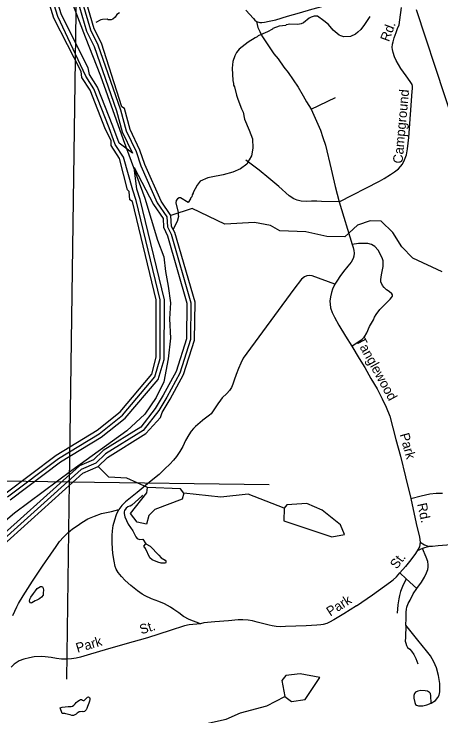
# Model space of a CAD drawing. Extents: x 1547597 to 1699558, y 810033 to 920809.
# Drawn here: x 1580417 to 1584631, y 818935 to 825864 of the extents above; entities that cross this region are included whole.
import ezdxf

# ---------------------------------------------------------------- set-up
doc = ezdxf.new("R2010")
doc.units = 0
for name, color, linetype in [('Exist Boundary Political City Limit New', 7, 'Continuous'), ('Exist Boundary Political CountyLine', 7, 'Continuous'), ('Exist Hydrographic Bay Label', 7, 'Continuous'), ('Exist Hydrographic Buffer Line', 7, 'Continuous'), ('Exist Hydrographic Creek Single Shore', 7, 'Continuous'), ('Exist Hydrographic Misc Water Feature', 7, 'Continuous'), ('Exist Hydrographic Pond Under 1500 Sq Ft', 7, 'Continuous'), ('Exist Road Non-System Type 51', 7, 'Continuous'), ('Exist Road Non-System Type 51 Label', 7, 'Continuous'), ('Map Preparation Boundary City Limit Buffer Line', 7, 'Continuous'), ('Map Preparation Longitude Latitude Lines', 7, 'Continuous')]:
    doc.layers.add(name, color=color, linetype=linetype)

msp = doc.modelspace()

# ---------------------------------------------------------------- linework, layer by layer
at = {"layer": 'Exist Boundary Political City Limit New'}
msp.add_lwpolyline([(1584385.4, 825907.6), (1585225.9, 823361.7), (1585730.1, 823416.1), (1586150.3, 823524.8), (1586444.5, 823660.7), (1586542.6, 823606.3), (1586570.6, 823497.6), (1586486.5, 823307.3), (1586402.5, 823035.5), (1586374.5, 822709.3), (1586402.5, 822315.1), (1586388.5, 822152), (1586486.5, 821988.9), (1586598.6, 821757.8), (1587817.2, 819936.5), (1588167.4, 819950.1), (1588405.5, 819623.9), (1588783.7, 819596.7), (1588979.8, 819542.3), (1589183, 819449.9), (1589351.1, 819341.1), (1589505.1, 819137.2), (1589907.2, 818618.7)], dxfattribs=at)
at = {"layer": 'Exist Boundary Political CountyLine'}
msp.add_lwpolyline([(1580973.5, 826021.4), (1581119.2, 825637.1), (1581271.5, 825252.9), (1581492.3, 824625.7), (1581706.4, 824047.1), (1581834.4, 823631.9), (1581894, 823468.5), (1581911.6, 823322.7), (1581938.1, 823177), (1581960.2, 823013.5), (1581951.4, 822854.5), (1581960.2, 822664.6), (1581938.1, 822461.4), (1581896.2, 822231.8), (1581821.1, 822077.2), (1581706.4, 821913.8), (1581529.8, 821750.3), (1580986.8, 821357.2), (1580419.5, 820937.7), (1580260.6, 820800.7)], dxfattribs=at)
at = {"layer": 'Exist Hydrographic Bay Label'}
for points in [[(1581965.5, 823873.7), (1581867.5, 824016.9), (1581706.6, 824378), (1581658.6, 824520.1), (1581561.5, 824722.3), (1581505.5, 824930.2), (1581481.5, 824947.2), (1581281.5, 825574.9), (1581208.5, 825717.5), (1581026.5, 826338.4), (1580929.5, 827157.8), (1580890.6, 827322.6), (1580647.6, 827852.8), (1580418.5, 828139.8), (1579786.6, 828825.5), (1579044.5, 829428.1), (1578498.5, 829718.2)], [(1581462.7, 821936.1), (1581776.6, 822308.5), (1581820.6, 822475), (1581820.6, 823042.9), (1581584.6, 824012.8), (1581559.5, 824029.7), (1581552.6, 824111.9), (1581535.6, 824128.6), (1581457.5, 824438.8), (1581375.5, 824565.2), (1581376.5, 824614.4), (1581319.5, 824723.9), (1581166.6, 825111.1), (1581085.6, 825237.5), (1581077.6, 825296.8), (1580810.5, 825824.1), (1580666.5, 826286.6), (1580668.5, 826375.2)], [(1581879.5, 821930), (1581959.1, 822062.8), (1582091, 822304), (1582198.6, 822644.6), (1582203.5, 823018.7), (1582005.5, 823705.5), (1581972.5, 823765.3), (1581965.5, 823873.7)], [(1579988.5, 820847.8), (1580080.5, 820872.1), (1580325.5, 821126.6), (1580831.5, 821510.3), (1581235.6, 821754.8), (1581462.7, 821936.1)], [(1581246.5, 821396.8), (1581339.5, 821486.8), (1581718.6, 821722.1), (1581862.5, 821879.9), (1581879.5, 821930)], [(1580733.5, 816466.9), (1580642.5, 816501.5), (1580279.5, 816791.1), (1579877.5, 817222.7), (1579721.6, 817399.8), (1579486.6, 817844.5), (1579374.5, 818204.6), (1579315.6, 818740.8), (1579328.5, 819055.7), (1579537.5, 819662), (1579657.5, 819902.5), (1580174.5, 820502.6), (1581095.5, 821330.8), (1581246.5, 821396.8)]]:
    msp.add_lwpolyline(points, dxfattribs=at)
at = {"layer": 'Exist Hydrographic Buffer Line'}
for points in [[(1580357.7, 828087.7), (1580578.9, 827810.5), (1580814.5, 827296.5), (1580850.6, 827143.8), (1580947.1, 826329), (1581131.7, 825695), (1581207.8, 825543.3), (1581429, 824906.6), (1581484.3, 824701.5), (1581584.4, 824489.9)], [(1580352.2, 821096.6), (1580854, 821477.1), (1581256.3, 821720.5), (1581487.6, 821904.8), (1581807.1, 822282.7), (1581859.2, 822464.8), (1581860.6, 823042.9), (1581623.4, 824022.2), (1581590.8, 824123.6), (1581496, 824450), (1581415.8, 824576.7), (1581399, 824622.6), (1581355.9, 824740.5), (1581203.8, 825125.8), (1581124, 825251.6), (1581098.3, 825306.5), (1580847.7, 825839.2), (1580706.6, 826292.2), (1580708.5, 826374.3), (1580727.2, 826580.5), (1580695, 826620), (1580605.3, 827339.6), (1580366.8, 827850)], [(1581584.4, 824489.9), (1581456, 824588.1), (1581392.4, 824757.2), (1581241, 825140.5), (1581162.5, 825265.7), (1581148.9, 825332.9), (1580884.9, 825854.3), (1580746.8, 826297.9), (1580748.5, 826373.4), (1580727.2, 826580.5), (1580695, 826620), (1580645.2, 827343.5), (1580402.8, 827867.1)], [(1580986.8, 826333.7), (1581170.1, 825706.3), (1581244.6, 825559.1), (1581467.3, 824918.4), (1581522.8, 824711.9), (1581621.5, 824505), (1581668.6, 824365.1), (1581831, 824000.6), (1581926.4, 823860.2), (1581932.6, 823762.7), (1581968.3, 823690.1), (1582163.4, 823013.3), (1582158.7, 822651), (1582054, 822319.8), (1581924.3, 822082.7), (1581845.2, 821950.6), (1581692.7, 821753.1), (1581318.4, 821520.8), (1581223.9, 821430.5), (1581079.5, 821367.5), (1580147.8, 820532.3)], [(1580378.9, 821066.6), (1580876.5, 821444), (1581277, 821686.3), (1581512.6, 821873.5), (1581837.8, 822256.9), (1581897.9, 822454.5), (1581900.5, 823042.9), (1581662.3, 824031.7), (1581629.1, 824135.4), (1581602.2, 824348.8), (1581794.4, 823984.3), (1581887.1, 823846.7), (1581892.6, 823760.1), (1581931.2, 823674.7), (1582123.3, 823008), (1582118.7, 822657.5), (1582017.1, 822335.5), (1581889.7, 822102.6), (1581810.9, 821971.1), (1581666.9, 821784.2), (1581297.3, 821554.8), (1581201.3, 821464.3), (1581063.5, 821404.1), (1580121, 820562)]]:
    msp.add_lwpolyline(points, dxfattribs=at)
at = {"layer": 'Exist Hydrographic Creek Single Shore'}
msp.add_lwpolyline([(1584642.6, 823317.3), (1584352.6, 823454.5), (1584245.5, 823564.9), (1584156.5, 823707.9), (1584040.6, 823818.6), (1583932.5, 823820.8), (1583806.5, 823780.6), (1583680.5, 823665), (1583505.6, 823668.6), (1583297.6, 823712.2), (1583039.5, 823724), (1582948.6, 823775.1), (1582790.6, 823804.5), (1582498.6, 823790.7), (1582175.5, 823945), (1581965.5, 823873.7)], dxfattribs=at)
at = {"layer": 'Exist Hydrographic Misc Water Feature'}
msp.add_line((1581687.2, 820681.2), (1581716.4, 820634.7), dxfattribs=at)
for points in [[(1581456.7, 825874.5), (1581432.9, 825858.7), (1581414.6, 825831), (1581392.3, 825811.3), (1581376.2, 825805.5), (1581344.3, 825807.9), (1581336.3, 825812), (1581288.4, 825808.6), (1581272.3, 825804.8), (1581224.6, 825779.9)], [(1583930, 825839.4), (1583877.1, 825760.1), (1583840.6, 825712.5), (1583810.3, 825683), (1583786.1, 825665.3), (1583737.8, 825641.9), (1583673.7, 825638.7), (1583641.8, 825647.1), (1583626, 825655.3), (1583566.6, 825704), (1583520.9, 825759.2), (1583475.8, 825798), (1583412.3, 825841.9), (1583380.2, 825842.3), (1583348.1, 825832.7), (1583330.1, 825822.9), (1583273.5, 825777.7), (1583251.3, 825765.9), (1583219.3, 825760.3), (1583139.4, 825763.3), (1583123.4, 825761.6), (1583101.3, 825755.8), (1583099.2, 825749.9), (1583035.1, 825742.6), (1582970.9, 825719.5), (1582967.1, 825714.6), (1582918.5, 825688.1), (1582828.1, 825649.3), (1582817.9, 825639.4), (1582797.9, 825629.7), (1582727.3, 825584.6), (1582638.5, 825515.7), (1582612.2, 825484.1), (1582595.8, 825452.3), (1582575.2, 825396.6), (1582570.3, 825330.7), (1582576.9, 825208.7), (1582584.5, 825176.6), (1582584.4, 825160.6), (1582592.2, 825144.5), (1582611.2, 825064.3), (1582626.7, 825024.1), (1582661.6, 824927.7), (1582677.2, 824895.6), (1582692.4, 824827.4), (1582737.4, 824717.2), (1582769.4, 824630.2), (1582773.2, 824538.3), (1582761.5, 824465.5), (1582739.1, 824425.8), (1582713.9, 824381), (1582652.3, 824334.5), (1582575.6, 824304.2), (1582480.8, 824275.8), (1582361.4, 824254.9), (1582331.1, 824248.3), (1582255.2, 824213.2), (1582222.7, 824173.6), (1582183.9, 824102.1), (1582183.8, 824094.1), (1582175.6, 824078.2), (1582171.3, 824058.3), (1582159.2, 824046.4), (1582157.2, 824038.5), (1582134.7, 824004.6)], [(1582134.7, 824004.6), (1582059.3, 824047.7), (1582045.3, 824049.9), (1582029.2, 824040.1), (1582017, 824024.3), (1582014.8, 824000.3), (1582037.5, 823904), (1582037.3, 823880), (1582041.1, 823864), (1582028.5, 823816.2), (1581987.1, 823741)], [(1581735.6, 821189.9), (1581528.6, 821282.8), (1581353.6, 821292.8), (1581246.5, 821396.8)], [(1583083.6, 820985.4), (1582726.5, 821123.9), (1582459.5, 821093.2), (1582093.5, 821133.4)], [(1581683.5, 821113), (1581677.3, 821105.7), (1581579.9, 821016.6), (1581563.7, 821007.1), (1581555.7, 821007.2), (1581539.9, 820999.4), (1581523.6, 820987.4), (1581507.3, 820963.9), (1581502.9, 820950.1), (1581502.7, 820932), (1581510.3, 820899.8), (1581543.3, 820826.9), (1581588.4, 820762.8), (1581619.6, 820703.9), (1581633.3, 820688.1), (1581655.1, 820675.3), (1581687.2, 820681.2)], [(1581716.4, 820634.7), (1581760.3, 820611.7), (1581844.9, 820520.5), (1581868.6, 820496.2), (1581908.2, 820471.6), (1581916.1, 820464), (1581918, 820455.8), (1581911.8, 820443.6), (1581867.8, 820442), (1581835.8, 820452.6), (1581780.3, 820475.8), (1581756.5, 820494.4), (1581713.8, 820586.3), (1581698.2, 820611.3), (1581716.4, 820634.7)], [(1580704.9, 820144.7), (1580702.7, 820126.7), (1580688.4, 820108.9), (1580672.3, 820095.3), (1580660.1, 820087.4), (1580642, 820077.9), (1580625.8, 820070), (1580607.8, 820060.5), (1580593.5, 820052.6), (1580583.6, 820048.7), (1580577.4, 820050.5), (1580569.8, 820067.1), (1580572, 820086.7), (1580582.3, 820107), (1580608.8, 820142.6), (1580629.3, 820170), (1580645.5, 820191.9), (1580661.7, 820201.4), (1580678, 820211.8), (1580688.1, 820213.2), (1580696, 820208.9), (1580705.7, 820194.7), (1580707.3, 820175.1), (1580703, 820151.3), (1580704.9, 820144.7)], [(1581161.8, 819080.1), (1581155.5, 819062.2), (1581142.9, 819028), (1581134.7, 819008.5), (1581128.5, 818996.3), (1581120.2, 818984.1), (1581112.1, 818978.5), (1581100.2, 818977.1), (1581088.1, 818977.4), (1581070.3, 818976.9), (1581060.2, 818977.1), (1581050, 818969.2), (1581040, 818961.9), (1581029.7, 818951.5), (1581015.6, 818944.4), (1581003.6, 818940.5), (1580987.7, 818940), (1580969.7, 818944.5), (1580953.8, 818948.9), (1580941.7, 818953.3), (1580927.9, 818955.2), (1580917.8, 818957.9), (1580891.8, 818957.6), (1580870.6, 819013.8), (1580892.9, 819021.5), (1580920.8, 819025.1), (1580950.8, 819026.9), (1580978.9, 819028.8), (1580993, 819032.7), (1581007.1, 819040.6), (1581019.3, 819054.3), (1581031.4, 819068), (1581047.7, 819081.6), (1581061.9, 819091.2), (1581071.9, 819097.5), (1581082, 819097.3), (1581091.8, 819091.4), (1581099.8, 819088.7), (1581107.8, 819088.6), (1581115.9, 819095), (1581122, 819100.6), (1581134.2, 819112.7), (1581142.3, 819119.9), (1581152.4, 819122.2), (1581162.4, 819116.2), (1581166.3, 819106.3), (1581164, 819095.7), (1581161.8, 819080.1)], [(1582043.5, 818508.6), (1582149.6, 818680.1), (1582285.5, 818854.7), (1582511.5, 818902.7), (1582653.5, 818965.4), (1582913.5, 819035.6), (1583089.5, 819127.3)]]:
    msp.add_lwpolyline(points, dxfattribs=at)
at = {"layer": 'Exist Hydrographic Pond Under 1500 Sq Ft'}
for points in [[(1582093.5, 821133.4), (1582075.6, 821074.7), (1581807.6, 820971.8), (1581748.5, 820913.9), (1581722.6, 820829.1), (1581630.5, 820847.4), (1581565.5, 820934.1), (1581726.6, 821137.5), (1581735.6, 821189.9)], [(1582093.5, 821133.4), (1582060.6, 821176.7), (1581735.6, 821189.9)], [(1583083.6, 820985.4), (1583081.5, 820860.6), (1583554.6, 820703.4), (1583679.6, 820727.1), (1583639.6, 820819.8), (1583457.5, 820964.6), (1583308.5, 821033.3), (1583108.5, 821017.7), (1583083.6, 820985.4)], [(1583089.5, 819127.3), (1583155.6, 819076.7), (1583289.6, 819097), (1583434.5, 819313.9), (1583242.5, 819350.7), (1583100.5, 819333.8), (1583058.6, 819285.4), (1583089.5, 819127.3)]]:
    msp.add_lwpolyline(points, dxfattribs=at)
at = {"layer": 'Exist Road Non-System Type 51'}
for p, q in [((1583351.3, 824924.2), (1583589.2, 825038.8)), ((1583626.2, 824009.8), (1583754.1, 823589.7)), ((1584449.6, 820587.1), (1584397.3, 820565.8)), ((1584510, 820606.2), (1584449.6, 820587.1)), ((1584225.8, 820346.7), (1584289, 820289.6)), ((1584289, 820289.6), (1584391.4, 820192))]:
    msp.add_line(p, q, dxfattribs=at)
for points in [[(1582811.5, 825788.4), (1582843.6, 825779.9), (1582863.6, 825779.5), (1582887.6, 825783.3), (1582935.7, 825794.6), (1583000, 825807.5), (1583116.6, 825842), (1583235.1, 825874.2), (1583357.7, 825910.6), (1583691.1, 826001.7), (1583731.3, 826009.1), (1583769.4, 826024.5), (1583805.8, 826040), (1583860, 826059.3)], [(1583626.2, 824009.8), (1584023.3, 824214.2), (1584071.7, 824241.5), (1584132.3, 824280.7), (1584172.9, 824306.1), (1584211.3, 824335.5), (1584249.8, 824380.9), (1584270.5, 824422.8), (1584289.3, 824472.4), (1584302.1, 824532.4), (1584313.8, 824646.1), (1584346.4, 825097.9), (1584350.8, 825127.9), (1584351.1, 825151.9), (1584345.2, 825168.1), (1584327.8, 825198.1), (1584286.5, 825254.8), (1584235.6, 825327.5), (1584188.7, 825404.3), (1584171.3, 825442.5), (1584157.7, 825484.7), (1584152.3, 825512.9), (1584150.5, 825532.9), (1584152.9, 825564.9), (1584159.3, 825590.8), (1584169.8, 825628.6), (1584188.7, 825680.4), (1584203.4, 825722.1), (1584217.9, 825758.1), (1584226.5, 825805.9), (1584240.3, 825927.7)], [(1582704.5, 825902.1), (1582780.1, 825820.8), (1582793.8, 825804.5), (1582811.5, 825788.4)], [(1582811.5, 825788.4), (1582824.8, 825732), (1582842.2, 825691.9), (1582863.5, 825649.6), (1582914.5, 825568.7), (1582981, 825471.7), (1583024.4, 825421), (1583081.2, 825340.2), (1583122.5, 825285.6), (1583173.5, 825212.9), (1583222.4, 825140.2), (1583271.2, 825057.5), (1583304.4, 824996.9), (1583351.3, 824924.2)], [(1583351.3, 824924.2), (1583440.4, 824716.9), (1583465.4, 824646.3), (1583492.2, 824568), (1583546.8, 824331.1), (1583586.4, 824162.4), (1583626.2, 824009.8)], [(1583626.2, 824009.8), (1583452.2, 824014.3), (1583406.2, 824017), (1583352.2, 824017.7), (1583302.1, 824014.5), (1583250.1, 824017.2), (1583210.3, 824025.8), (1583178.5, 824040.2), (1583132.9, 824069), (1583030.1, 824160.5), (1582933.3, 824243.9), (1582836.4, 824321.3), (1582703.5, 824419.8)], [(1583754.1, 823589.7), (1583763.7, 823557.7), (1583771.3, 823529.6), (1583773, 823503.5), (1583770.6, 823473.5), (1583764.1, 823449.7), (1583745.6, 823415.8), (1583711.1, 823374.3), (1583668.3, 823322.9), (1583633.6, 823271.4), (1583611.1, 823237.6), (1583584.5, 823198.1)], [(1583749.6, 822585.5), (1583852.7, 822655.8), (1583875.1, 822677.6), (1583899.5, 822715.3), (1583926.6, 822779), (1583963.6, 822844.5), (1583973.9, 822870.3), (1583992.3, 822897.9), (1584027, 822945.4), (1584077.7, 822996.8), (1584130.6, 823050), (1584142.8, 823066), (1584151, 823079.8), (1584151.1, 823091.8), (1584147.3, 823101.9), (1584119.8, 823126.3), (1584093.9, 823142.6), (1584070.3, 823163.1), (1584052.5, 823185.3), (1584039, 823221.6), (1584037.3, 823243.6), (1584044, 823289.5), (1584054.6, 823339.3), (1584059.1, 823371.2), (1584061.7, 823401.2), (1584060, 823427.3), (1584054.2, 823447.4), (1584036.7, 823481.8), (1584011.5, 823532.1), (1583978, 823568.6), (1583944.2, 823589.1), (1583908.4, 823597.6), (1583862.4, 823600.1), (1583816.4, 823598.9), (1583754.1, 823589.7)], [(1583584.5, 823198.1), (1583359.4, 823279.3), (1583333.5, 823283.7), (1583305.6, 823280), (1583283.4, 823270.5), (1583255.1, 823244.8), (1583177.5, 823148), (1582679.4, 822466.8), (1582654.8, 822417.1), (1582631.9, 822363.6), (1582609.1, 822305.8), (1582590.4, 822249.9), (1582577.7, 822210.2), (1582563.3, 822176.4), (1582544.8, 822146.6), (1582516.2, 822117), (1582471.7, 822073.6), (1582453.3, 822052), (1582428.7, 822016.3), (1582361.3, 821918.4), (1582344.9, 821903.3), (1582280.2, 821854.4), (1582276.2, 821850.6), (1582207, 821791.6), (1582188.9, 821771.9), (1582166.4, 821744.5), (1582143.7, 821710.8), (1582110.7, 821653.3), (1582081.9, 821595.5), (1582053, 821544.2), (1582020.2, 821494.7), (1581991.5, 821459.1), (1581953, 821419.9), (1581904.1, 821372.6), (1581849.2, 821319.5), (1581754.1, 821241.1), (1581632.5, 821141.1), (1581517.1, 821046.9), (1581482.2, 821011.5), (1581449.6, 820972.1)], [(1583584.5, 823198.1), (1583561.7, 823146.4), (1583549.2, 823114.4), (1583540.5, 823072.6), (1583534.1, 823030.7), (1583535.6, 822998.6), (1583539.2, 822964.5), (1583556.4, 822916.4), (1583579.7, 822869.9), (1583622.5, 822791.3), (1583689.1, 822682.3), (1583749.6, 822585.5)], [(1583749.6, 822585.5), (1583824, 822464.3), (1583880.6, 822373.5), (1583939.1, 822266.4), (1584001.6, 822165.5), (1584052.2, 822064.8), (1584089, 821982.2), (1584124.8, 821893.5), (1584185.2, 821665.2), (1584230.4, 821500.8), (1584281.1, 821295.9), (1584333.9, 821080.8)], [(1584333.9, 821080.8), (1584436.2, 821109.3), (1584522.6, 821127.9), (1584584.8, 821134.8), (1584644.5, 821133.9)], [(1584333.9, 821080.8), (1584387.6, 820834.2), (1584419.7, 820699.6), (1584426.6, 820649.6)], [(1580406.2, 819927.4), (1580444, 820010.7), (1580460.4, 820044.1), (1580505.9, 820119.4), (1580598.2, 820263.9), (1580696.7, 820412.3), (1580778.5, 820531.1), (1580831.6, 820608.1), (1580866.4, 820655.7), (1580905.4, 820700.8), (1580946.6, 820742.7), (1580994.7, 820781.4), (1581039.3, 820812.4), (1581085.6, 820843.9), (1581144.4, 820879.2), (1581211.3, 820908.4), (1581279.1, 820932.6), (1581379.6, 820953.2), (1581449.6, 820972.1)], [(1582255.6, 819845), (1582146.2, 819888.6), (1582090.6, 819917.6), (1582043.1, 819952.3), (1581993.9, 819987.2), (1581962.2, 820009.5), (1581902.7, 820040.5), (1581845.1, 820063.7), (1581773.4, 820090.8), (1581712.6, 820119.2), (1581680.2, 820138.6), (1581636.8, 820169), (1581569.6, 820223.9), (1581514.5, 820271), (1581477.2, 820311.4), (1581443.6, 820352.2), (1581424.2, 820384.4), (1581414.5, 820408.6), (1581403.5, 820462.6), (1581392.5, 820539), (1581384.4, 820640.9), (1581385.6, 820715.1), (1581388.5, 820761), (1581395.2, 820815), (1581410.1, 820870.5), (1581426.9, 820922.4), (1581449.6, 820972.1)], [(1584426.6, 820649.6), (1584420.1, 820605.7), (1584397.3, 820565.8)], [(1584426.6, 820649.6), (1584468.4, 820622.8), (1584510, 820606.2)], [(1585558.8, 820652.9), (1585492.9, 820656.2), (1585378.9, 820651.9), (1585168.6, 820643.4), (1584976.4, 820634.5), (1584806.6, 820627.1), (1584690.2, 820621.2), (1584602.1, 820614.5), (1584546.2, 820607.4), (1584510, 820606.2)], [(1584391.4, 820192), (1584440.3, 820257), (1584468.5, 820305.4), (1584489.7, 820348.6), (1584500.2, 820380.2), (1584504.6, 820404.1), (1584505.1, 820427.7), (1584499.8, 820458.3), (1584484.3, 820502.3), (1584449.6, 820587.1)], [(1584397.3, 820565.8), (1584372.9, 820528.2), (1584319.7, 820461), (1584280.9, 820409.9), (1584225.8, 820346.7)], [(1583796.4, 820021.6), (1583954.2, 820131.3), (1584073.5, 820217.2), (1584134.4, 820260.3), (1584158.8, 820279.8), (1584191.2, 820307.4), (1584225.8, 820346.7)], [(1584289, 820289.6), (1584251.6, 820214.2), (1584232.9, 820164.4), (1584220.3, 820124.9), (1584213.7, 820090.9), (1584206.6, 820031), (1584197.4, 819949.1)], [(1584283.6, 819829.8), (1584286.3, 819897.7), (1584287.5, 819957.8), (1584290.1, 819987.6), (1584294.4, 820009.5), (1584308.3, 820045), (1584325.4, 820079.1), (1584356.5, 820140.5), (1584391.4, 820192)], [(1583796.4, 820021.6), (1583671.3, 819941.7), (1583572, 819883.3), (1583529.8, 819859.9), (1583503.6, 819846.6), (1583469.3, 819837.1), (1583443.6, 819833.4), (1583405.5, 819832.2), (1583301.3, 819825.8), (1583197.2, 819821.6), (1583097.3, 819817.1), (1583047.1, 819815.8), (1583004.4, 819818), (1582965.2, 819823.1), (1582935.4, 819829.9), (1582895.6, 819840.5), (1582817.6, 819861.5), (1582769.9, 819872.6), (1582728, 819879.1), (1582676.2, 819882.1), (1582629.9, 819882.7), (1582533.9, 819874.5), (1582397.8, 819864.4), (1582290.5, 819852.8), (1582255.6, 819845)], [(1582255.6, 819845), (1582145.4, 819834.7), (1582099.3, 819825.5), (1581958.5, 819777.8), (1581735.1, 819707.5), (1581510.3, 819645.1), (1581317.1, 819588.2), (1581170.5, 819544.6), (1581074.1, 819516), (1581029.9, 819506.7), (1580983.5, 819499.5), (1580941.7, 819496.4), (1580885.6, 819495.2), (1580835.8, 819502.1), (1580783.8, 819511.1), (1580724.2, 819519.8), (1580686.2, 819523.2), (1580616.5, 819517.1), (1580568.1, 819508.2), (1580513.6, 819495.2), (1580466, 819477.5), (1580418.8, 819446.9), (1580388.3, 819417.3)], [(1584283.6, 819829.8), (1584279.5, 819709.8), (1584278.8, 819674), (1584284.6, 819651.9), (1584292.3, 819629.7), (1584301.8, 819611.5), (1584323.8, 819593.7), (1584339.5, 819574.3), (1584362.8, 819542.6), (1584382, 819502.2), (1584403.2, 819447.9)], [(1584534.9, 819061.5), (1584577.4, 819086.9), (1584601.7, 819116.6), (1584612.3, 819140.4), (1584618.8, 819171.4), (1584619.3, 819210.2), (1584618.3, 819256.2), (1584605.4, 819334.5), (1584585.3, 819410.8), (1584561.5, 819469.4), (1584528.6, 819527.8), (1584489.2, 819578.5), (1584403.1, 819684), (1584283.6, 819829.8)], [(1584534.9, 819061.5), (1584532.1, 819133.8), (1584526.7, 819157.9), (1584518, 819167.6), (1584496.9, 819178.2), (1584475, 819182.6), (1584431, 819185.4), (1584401.1, 819179.8), (1584380.8, 819168.1), (1584368.1, 819155.8), (1584362.1, 819136.6), (1584362.9, 819110), (1584373.1, 819066.1), (1584380.7, 819048.2), (1584391, 819039.8), (1584410.3, 819035.8), (1584452.9, 819035.6), (1584492.5, 819044.3), (1584534.9, 819061.5)]]:
    msp.add_lwpolyline(points, dxfattribs=at)
at = {"layer": 'Map Preparation Boundary City Limit Buffer Line'}
msp.add_lwpolyline([(1584385.4, 825907.6), (1585225.9, 823361.7), (1585730.1, 823416.1), (1586150.3, 823524.8), (1586444.5, 823660.7), (1586542.6, 823606.3), (1586570.6, 823497.6), (1586486.5, 823307.3), (1586402.5, 823035.5), (1586374.5, 822709.3), (1586402.5, 822315.1), (1586388.5, 822152), (1586486.5, 821988.9), (1586598.6, 821757.8), (1587817.2, 819936.5), (1588167.4, 819950.1), (1588405.5, 819623.9), (1588783.7, 819596.7), (1588979.8, 819542.3), (1589183, 819449.9), (1589351.1, 819341.1), (1589505.1, 819137.2), (1589907.2, 818618.7)], dxfattribs=at)
at = {"layer": 'Map Preparation Longitude Latitude Lines'}
for points in [[(1580937.1, 819298.5), (1580964.9, 821247.5), (1581064, 828194.9)], [(1575806.7, 821323.3), (1580964.9, 821247.5), (1582935.1, 821220.2)]]:
    msp.add_lwpolyline(points, dxfattribs=at)

# ---------------------------------------------------------------- texts
at = {"layer": 'Exist Road Non-System Type 51 Label'}
for s, rotation, p in [('Rd.', 69.64832, (1584117.2, 825584)), ('Campground', 84.81752, (1584250.6, 824384.2)), ('Tanglewood', 298.64451, (1583788.9, 822644)), ('Park', 285.38962, (1584222.8, 821714)), ('Rd.', 282.29771, (1584396, 821026.8)), ('St.', 52.79186, (1584195, 820378.2)), ('Park', 32.56554, (1583537.9, 819914.8)), ('St.', 17.47826, (1581672.6, 819739.4)), ('Park', 16.57461, (1581043.1, 819558))]:
    msp.add_text(s, height=95, rotation=rotation, dxfattribs=at).set_placement(p)

doc.saveas('drawing.dxf')
